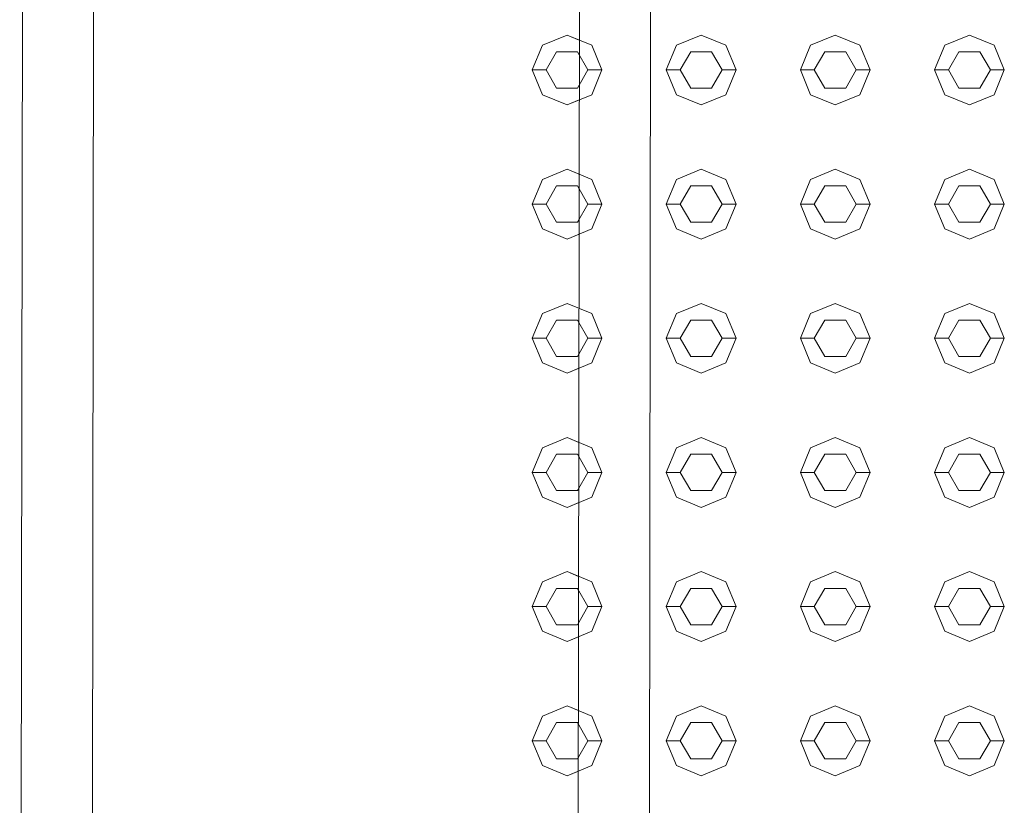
# Model space of a CAD drawing. Header units: millimetres. Extents: x 321 to 585, y -277 to 9.
# Tile 793 of 1056: x 344.006 to 344.711, y -17.799 to -17.237. Entities that reach past the tile are written whole.
import ezdxf

# ---------------------------------------------------------------- set-up
doc = ezdxf.new("R2010")
doc.units = ezdxf.units.MM
doc.header["$MEASUREMENT"] = 0
doc.layers.add('IFC-Elemento construtivo genérico-Contorno', color=253, linetype='Continuous', lineweight=5)
doc.layers.add('IFC-Porta-Contorno', color=142, linetype='Continuous', lineweight=5)

msp = doc.modelspace()

# ---------------------------------------------------------------- linework, layer by layer
at = {"layer": 'IFC-Elemento construtivo genérico-Contorno', "lineweight": 5}
for p, q in [((344.38007, -17.25509), (344.39775, -17.24777)), ((344.38007, -17.25509), (344.39775, -17.24777)), ((344.39775, -17.24777), (344.40652, -17.2514)), ((344.39775, -17.24777), (344.41543, -17.25509)), ((344.47607, -17.25509), (344.49375, -17.24777)), ((344.47607, -17.25509), (344.49375, -17.24777)), ((344.49375, -17.24777), (344.51143, -17.25509)), ((344.49375, -17.24777), (344.51143, -17.25509)), ((344.57207, -17.25509), (344.58975, -17.24777)), ((344.57207, -17.25509), (344.58975, -17.24777)), ((344.58975, -17.24777), (344.60743, -17.25509)), ((344.58975, -17.24777), (344.60743, -17.25509)), ((344.66807, -17.25509), (344.68575, -17.24777)), ((344.66807, -17.25509), (344.68575, -17.24777)), ((344.68575, -17.24777), (344.70343, -17.25509)), ((344.68575, -17.24777), (344.70343, -17.25509)), ((344.37275, -17.27277), (344.38007, -17.25509)), ((344.37275, -17.27277), (344.38007, -17.25509)), ((344.38275, -17.27277), (344.39025, -17.25978)), ((344.38275, -17.27277), (344.39025, -17.25978)), ((344.39025, -17.25978), (344.40525, -17.25978)), ((344.39025, -17.25978), (344.40525, -17.25978)), ((344.40525, -17.25978), (344.4065, -17.26195)), ((344.40525, -17.25978), (344.41275, -17.27277)), ((344.41543, -17.25509), (344.42275, -17.27277)), ((344.46875, -17.27277), (344.47607, -17.25509)), ((344.46875, -17.27277), (344.47607, -17.25509)), ((344.47875, -17.27277), (344.48625, -17.25978)), ((344.47875, -17.27277), (344.48625, -17.25978)), ((344.48625, -17.25978), (344.50125, -17.25978)), ((344.48625, -17.25978), (344.50125, -17.25978)), ((344.50125, -17.25978), (344.50875, -17.27277)), ((344.50125, -17.25978), (344.50875, -17.27277)), ((344.51143, -17.25509), (344.51875, -17.27277)), ((344.51143, -17.25509), (344.51875, -17.27277)), ((344.56475, -17.27277), (344.57207, -17.25509)), ((344.56475, -17.27277), (344.57207, -17.25509)), ((344.57475, -17.27277), (344.58225, -17.25978)), ((344.57475, -17.27277), (344.58225, -17.25978)), ((344.58225, -17.25978), (344.59725, -17.25978)), ((344.58225, -17.25978), (344.59725, -17.25978)), ((344.59725, -17.25978), (344.60475, -17.27277)), ((344.59725, -17.25978), (344.60475, -17.27277)), ((344.60743, -17.25509), (344.61475, -17.27277)), ((344.60743, -17.25509), (344.61475, -17.27277)), ((344.66075, -17.27277), (344.66807, -17.25509)), ((344.66075, -17.27277), (344.66807, -17.25509)), ((344.67075, -17.27277), (344.67825, -17.25978)), ((344.67075, -17.27277), (344.67825, -17.25978)), ((344.67825, -17.25978), (344.69325, -17.25978)), ((344.67825, -17.25978), (344.69325, -17.25978)), ((344.69325, -17.25978), (344.70075, -17.27277)), ((344.69325, -17.25978), (344.70075, -17.27277)), ((344.70343, -17.25509), (344.71075, -17.27277)), ((344.70343, -17.25509), (344.71075, -17.27277)), ((344.37275, -17.27277), (344.38275, -17.27277)), ((344.37275, -17.27277), (344.38007, -17.29044)), ((344.37275, -17.27277), (344.38275, -17.27277)), ((344.37275, -17.27277), (344.38007, -17.29044)), ((344.38275, -17.27277), (344.39025, -17.28575)), ((344.38275, -17.27277), (344.39025, -17.28575)), ((344.40525, -17.28575), (344.41275, -17.27277)), ((344.41275, -17.27277), (344.42275, -17.27277)), ((344.41543, -17.29044), (344.42275, -17.27277)), ((344.46875, -17.27277), (344.47875, -17.27277)), ((344.46875, -17.27277), (344.47607, -17.29044)), ((344.46875, -17.27277), (344.47875, -17.27277)), ((344.46875, -17.27277), (344.47607, -17.29044)), ((344.47875, -17.27277), (344.48625, -17.28575)), ((344.47875, -17.27277), (344.48625, -17.28575)), ((344.50125, -17.28575), (344.50875, -17.27277)), ((344.50125, -17.28575), (344.50875, -17.27277)), ((344.50875, -17.27277), (344.51875, -17.27277)), ((344.50875, -17.27277), (344.51875, -17.27277)), ((344.51143, -17.29044), (344.51875, -17.27277)), ((344.51143, -17.29044), (344.51875, -17.27277)), ((344.56475, -17.27277), (344.57475, -17.27277)), ((344.56475, -17.27277), (344.57207, -17.29044)), ((344.56475, -17.27277), (344.57475, -17.27277)), ((344.56475, -17.27277), (344.57207, -17.29044)), ((344.57475, -17.27277), (344.58225, -17.28575)), ((344.57475, -17.27277), (344.58225, -17.28575)), ((344.59725, -17.28575), (344.60475, -17.27277)), ((344.59725, -17.28575), (344.60475, -17.27277)), ((344.60475, -17.27277), (344.61475, -17.27277)), ((344.60475, -17.27277), (344.61475, -17.27277)), ((344.60743, -17.29044), (344.61475, -17.27277)), ((344.60743, -17.29044), (344.61475, -17.27277)), ((344.66075, -17.27277), (344.67075, -17.27277)), ((344.66075, -17.27277), (344.66807, -17.29044)), ((344.66075, -17.27277), (344.67075, -17.27277)), ((344.66075, -17.27277), (344.66807, -17.29044)), ((344.67075, -17.27277), (344.67825, -17.28575)), ((344.67075, -17.27277), (344.67825, -17.28575)), ((344.69325, -17.28575), (344.70075, -17.27277)), ((344.69325, -17.28575), (344.70075, -17.27277)), ((344.70075, -17.27277), (344.71075, -17.27277)), ((344.70075, -17.27277), (344.71075, -17.27277)), ((344.70343, -17.29044), (344.71075, -17.27277)), ((344.70343, -17.29044), (344.71075, -17.27277)), ((344.39025, -17.28575), (344.40525, -17.28575)), ((344.39025, -17.28575), (344.40525, -17.28575)), ((344.40525, -17.28575), (344.40647, -17.28364)), ((344.48625, -17.28575), (344.50125, -17.28575)), ((344.48625, -17.28575), (344.50125, -17.28575)), ((344.58225, -17.28575), (344.59725, -17.28575)), ((344.58225, -17.28575), (344.59725, -17.28575)), ((344.67825, -17.28575), (344.69325, -17.28575)), ((344.67825, -17.28575), (344.69325, -17.28575)), ((344.38007, -17.29044), (344.39775, -17.29777)), ((344.38007, -17.29044), (344.39775, -17.29777)), ((344.39775, -17.29777), (344.41543, -17.29044)), ((344.39775, -17.29777), (344.40646, -17.29415)), ((344.47607, -17.29044), (344.49375, -17.29777)), ((344.47607, -17.29044), (344.49375, -17.29777)), ((344.49375, -17.29777), (344.51143, -17.29044)), ((344.49375, -17.29777), (344.51143, -17.29044)), ((344.57207, -17.29044), (344.58975, -17.29777)), ((344.57207, -17.29044), (344.58975, -17.29777)), ((344.58975, -17.29777), (344.60743, -17.29044)), ((344.58975, -17.29777), (344.60743, -17.29044)), ((344.66807, -17.29044), (344.68575, -17.29777)), ((344.66807, -17.29044), (344.68575, -17.29777)), ((344.68575, -17.29777), (344.70343, -17.29044)), ((344.68575, -17.29777), (344.70343, -17.29044)), ((344.38007, -17.35109), (344.39775, -17.34377)), ((344.38007, -17.35109), (344.39775, -17.34377)), ((344.39775, -17.34377), (344.40639, -17.34735)), ((344.39775, -17.34377), (344.41543, -17.35109)), ((344.47607, -17.35109), (344.49375, -17.34377)), ((344.47607, -17.35109), (344.49375, -17.34377)), ((344.49375, -17.34377), (344.51143, -17.35109)), ((344.49375, -17.34377), (344.51143, -17.35109)), ((344.57207, -17.35109), (344.58975, -17.34377)), ((344.57207, -17.35109), (344.58975, -17.34377)), ((344.58975, -17.34377), (344.60743, -17.35109)), ((344.58975, -17.34377), (344.60743, -17.35109)), ((344.66807, -17.35109), (344.68575, -17.34377)), ((344.66807, -17.35109), (344.68575, -17.34377)), ((344.68575, -17.34377), (344.70343, -17.35109)), ((344.68575, -17.34377), (344.70343, -17.35109)), ((344.37275, -17.36877), (344.38007, -17.35109)), ((344.37275, -17.36877), (344.38007, -17.35109)), ((344.41543, -17.35109), (344.42275, -17.36877)), ((344.46875, -17.36877), (344.47607, -17.35109)), ((344.46875, -17.36877), (344.47607, -17.35109)), ((344.51143, -17.35109), (344.51875, -17.36877)), ((344.51143, -17.35109), (344.51875, -17.36877)), ((344.56475, -17.36877), (344.57207, -17.35109)), ((344.56475, -17.36877), (344.57207, -17.35109)), ((344.60743, -17.35109), (344.61475, -17.36877)), ((344.60743, -17.35109), (344.61475, -17.36877)), ((344.66075, -17.36877), (344.66807, -17.35109)), ((344.66075, -17.36877), (344.66807, -17.35109)), ((344.70343, -17.35109), (344.71075, -17.36877)), ((344.70343, -17.35109), (344.71075, -17.36877)), ((344.38275, -17.36877), (344.39025, -17.35577)), ((344.38275, -17.36877), (344.39025, -17.35577)), ((344.39025, -17.35577), (344.40525, -17.35577)), ((344.39025, -17.35577), (344.40525, -17.35577)), ((344.40525, -17.35577), (344.40638, -17.35773)), ((344.40525, -17.35577), (344.41275, -17.36877)), ((344.47875, -17.36877), (344.48625, -17.35577)), ((344.47875, -17.36877), (344.48625, -17.35577)), ((344.48625, -17.35577), (344.50125, -17.35577)), ((344.48625, -17.35577), (344.50125, -17.35577)), ((344.50125, -17.35577), (344.50875, -17.36877)), ((344.50125, -17.35577), (344.50875, -17.36877)), ((344.57475, -17.36877), (344.58225, -17.35577)), ((344.57475, -17.36877), (344.58225, -17.35577)), ((344.58225, -17.35577), (344.59725, -17.35577)), ((344.58225, -17.35577), (344.59725, -17.35577)), ((344.59725, -17.35577), (344.60475, -17.36877)), ((344.59725, -17.35577), (344.60475, -17.36877)), ((344.67075, -17.36877), (344.67825, -17.35577)), ((344.67075, -17.36877), (344.67825, -17.35577)), ((344.67825, -17.35577), (344.69325, -17.35577)), ((344.67825, -17.35577), (344.69325, -17.35577)), ((344.69325, -17.35577), (344.70075, -17.36877)), ((344.69325, -17.35577), (344.70075, -17.36877)), ((344.37275, -17.36877), (344.38275, -17.36877)), ((344.37275, -17.36877), (344.38007, -17.38645)), ((344.37275, -17.36877), (344.38275, -17.36877)), ((344.37275, -17.36877), (344.38007, -17.38645)), ((344.38275, -17.36877), (344.39025, -17.38176)), ((344.38275, -17.36877), (344.39025, -17.38176)), ((344.40525, -17.38176), (344.41275, -17.36877)), ((344.41275, -17.36877), (344.42275, -17.36877)), ((344.41543, -17.38645), (344.42275, -17.36877)), ((344.46875, -17.36877), (344.47875, -17.36877)), ((344.46875, -17.36877), (344.47607, -17.38645)), ((344.46875, -17.36877), (344.47875, -17.36877)), ((344.46875, -17.36877), (344.47607, -17.38645)), ((344.47875, -17.36877), (344.48625, -17.38176)), ((344.47875, -17.36877), (344.48625, -17.38176)), ((344.50125, -17.38176), (344.50875, -17.36877)), ((344.50125, -17.38176), (344.50875, -17.36877)), ((344.50875, -17.36877), (344.51875, -17.36877)), ((344.50875, -17.36877), (344.51875, -17.36877)), ((344.51143, -17.38645), (344.51875, -17.36877)), ((344.51143, -17.38645), (344.51875, -17.36877)), ((344.56475, -17.36877), (344.57475, -17.36877)), ((344.56475, -17.36877), (344.57207, -17.38645)), ((344.56475, -17.36877), (344.57475, -17.36877)), ((344.56475, -17.36877), (344.57207, -17.38645)), ((344.57475, -17.36877), (344.58225, -17.38176)), ((344.57475, -17.36877), (344.58225, -17.38176)), ((344.59725, -17.38176), (344.60475, -17.36877)), ((344.59725, -17.38176), (344.60475, -17.36877)), ((344.60475, -17.36877), (344.61475, -17.36877)), ((344.60475, -17.36877), (344.61475, -17.36877)), ((344.60743, -17.38645), (344.61475, -17.36877)), ((344.60743, -17.38645), (344.61475, -17.36877)), ((344.66075, -17.36877), (344.67075, -17.36877)), ((344.66075, -17.36877), (344.66807, -17.38645)), ((344.66075, -17.36877), (344.67075, -17.36877)), ((344.66075, -17.36877), (344.66807, -17.38645)), ((344.67075, -17.36877), (344.67825, -17.38176)), ((344.67075, -17.36877), (344.67825, -17.38176)), ((344.69325, -17.38176), (344.70075, -17.36877)), ((344.69325, -17.38176), (344.70075, -17.36877)), ((344.70075, -17.36877), (344.71075, -17.36877)), ((344.70075, -17.36877), (344.71075, -17.36877)), ((344.70343, -17.38645), (344.71075, -17.36877)), ((344.70343, -17.38645), (344.71075, -17.36877)), ((344.40525, -17.38176), (344.40635, -17.37986)), ((344.38007, -17.38645), (344.39775, -17.39377)), ((344.38007, -17.38645), (344.39775, -17.39377)), ((344.39025, -17.38176), (344.40525, -17.38176)), ((344.39025, -17.38176), (344.40525, -17.38176)), ((344.39775, -17.39377), (344.41543, -17.38645)), ((344.47607, -17.38645), (344.49375, -17.39377)), ((344.47607, -17.38645), (344.49375, -17.39377)), ((344.48625, -17.38176), (344.50125, -17.38176)), ((344.48625, -17.38176), (344.50125, -17.38176)), ((344.49375, -17.39377), (344.51143, -17.38645)), ((344.49375, -17.39377), (344.51143, -17.38645)), ((344.57207, -17.38645), (344.58975, -17.39377)), ((344.57207, -17.38645), (344.58975, -17.39377)), ((344.58225, -17.38176), (344.59725, -17.38176)), ((344.58225, -17.38176), (344.59725, -17.38176)), ((344.58975, -17.39377), (344.60743, -17.38645)), ((344.58975, -17.39377), (344.60743, -17.38645)), ((344.66807, -17.38645), (344.68575, -17.39377)), ((344.66807, -17.38645), (344.68575, -17.39377)), ((344.67825, -17.38176), (344.69325, -17.38176)), ((344.67825, -17.38176), (344.69325, -17.38176)), ((344.68575, -17.39377), (344.70343, -17.38645)), ((344.68575, -17.39377), (344.70343, -17.38645)), ((344.39775, -17.39377), (344.40634, -17.39022)), ((344.38007, -17.44709), (344.39775, -17.43977)), ((344.38007, -17.44709), (344.39775, -17.43977)), ((344.39775, -17.43977), (344.40627, -17.44329)), ((344.39775, -17.43977), (344.41543, -17.44709)), ((344.47607, -17.44709), (344.49375, -17.43977)), ((344.47607, -17.44709), (344.49375, -17.43977)), ((344.49375, -17.43977), (344.51143, -17.44709)), ((344.49375, -17.43977), (344.51143, -17.44709)), ((344.57207, -17.44709), (344.58975, -17.43977)), ((344.57207, -17.44709), (344.58975, -17.43977)), ((344.58975, -17.43977), (344.60743, -17.44709)), ((344.58975, -17.43977), (344.60743, -17.44709)), ((344.66807, -17.44709), (344.68575, -17.43977)), ((344.66807, -17.44709), (344.68575, -17.43977)), ((344.68575, -17.43977), (344.70343, -17.44709)), ((344.68575, -17.43977), (344.70343, -17.44709)), ((344.37275, -17.46477), (344.38007, -17.44709)), ((344.37275, -17.46477), (344.38007, -17.44709)), ((344.41543, -17.44709), (344.42275, -17.46477)), ((344.46875, -17.46477), (344.47607, -17.44709)), ((344.46875, -17.46477), (344.47607, -17.44709)), ((344.51143, -17.44709), (344.51875, -17.46477)), ((344.51143, -17.44709), (344.51875, -17.46477)), ((344.56475, -17.46477), (344.57207, -17.44709)), ((344.56475, -17.46477), (344.57207, -17.44709)), ((344.60743, -17.44709), (344.61475, -17.46477)), ((344.60743, -17.44709), (344.61475, -17.46477)), ((344.66075, -17.46477), (344.66807, -17.44709)), ((344.66075, -17.46477), (344.66807, -17.44709)), ((344.70343, -17.44709), (344.71075, -17.46477)), ((344.70343, -17.44709), (344.71075, -17.46477)), ((344.38275, -17.46477), (344.39025, -17.45178)), ((344.38275, -17.46477), (344.39025, -17.45178)), ((344.39025, -17.45178), (344.40525, -17.45178)), ((344.39025, -17.45178), (344.40525, -17.45178)), ((344.40525, -17.45178), (344.40625, -17.45352)), ((344.40525, -17.45178), (344.41275, -17.46477)), ((344.47875, -17.46477), (344.48625, -17.45178)), ((344.47875, -17.46477), (344.48625, -17.45178)), ((344.48625, -17.45178), (344.50125, -17.45178)), ((344.48625, -17.45178), (344.50125, -17.45178)), ((344.50125, -17.45178), (344.50875, -17.46477)), ((344.50125, -17.45178), (344.50875, -17.46477)), ((344.57475, -17.46477), (344.58225, -17.45178)), ((344.57475, -17.46477), (344.58225, -17.45178)), ((344.58225, -17.45178), (344.59725, -17.45178)), ((344.58225, -17.45178), (344.59725, -17.45178)), ((344.59725, -17.45178), (344.60475, -17.46477)), ((344.59725, -17.45178), (344.60475, -17.46477)), ((344.67075, -17.46477), (344.67825, -17.45178)), ((344.67075, -17.46477), (344.67825, -17.45178)), ((344.67825, -17.45178), (344.69325, -17.45178)), ((344.67825, -17.45178), (344.69325, -17.45178)), ((344.69325, -17.45178), (344.70075, -17.46477)), ((344.69325, -17.45178), (344.70075, -17.46477)), ((344.37275, -17.46477), (344.38275, -17.46477)), ((344.37275, -17.46477), (344.38007, -17.48244)), ((344.37275, -17.46477), (344.38275, -17.46477)), ((344.37275, -17.46477), (344.38007, -17.48244)), ((344.38275, -17.46477), (344.39025, -17.47776)), ((344.38275, -17.46477), (344.39025, -17.47776)), ((344.40525, -17.47776), (344.41275, -17.46477)), ((344.41275, -17.46477), (344.42275, -17.46477)), ((344.41543, -17.48244), (344.42275, -17.46477)), ((344.46875, -17.46477), (344.47875, -17.46477)), ((344.46875, -17.46477), (344.47607, -17.48244)), ((344.46875, -17.46477), (344.47875, -17.46477)), ((344.46875, -17.46477), (344.47607, -17.48244)), ((344.47875, -17.46477), (344.48625, -17.47776)), ((344.47875, -17.46477), (344.48625, -17.47776)), ((344.50125, -17.47776), (344.50875, -17.46477)), ((344.50125, -17.47776), (344.50875, -17.46477)), ((344.50875, -17.46477), (344.51875, -17.46477)), ((344.50875, -17.46477), (344.51875, -17.46477)), ((344.51143, -17.48244), (344.51875, -17.46477)), ((344.51143, -17.48244), (344.51875, -17.46477)), ((344.56475, -17.46477), (344.57475, -17.46477)), ((344.56475, -17.46477), (344.57207, -17.48244)), ((344.56475, -17.46477), (344.57475, -17.46477)), ((344.56475, -17.46477), (344.57207, -17.48244)), ((344.57475, -17.46477), (344.58225, -17.47776)), ((344.57475, -17.46477), (344.58225, -17.47776)), ((344.59725, -17.47776), (344.60475, -17.46477)), ((344.59725, -17.47776), (344.60475, -17.46477)), ((344.60475, -17.46477), (344.61475, -17.46477)), ((344.60475, -17.46477), (344.61475, -17.46477)), ((344.60743, -17.48244), (344.61475, -17.46477)), ((344.60743, -17.48244), (344.61475, -17.46477)), ((344.66075, -17.46477), (344.67075, -17.46477)), ((344.66075, -17.46477), (344.66807, -17.48244)), ((344.66075, -17.46477), (344.67075, -17.46477)), ((344.66075, -17.46477), (344.66807, -17.48244)), ((344.67075, -17.46477), (344.67825, -17.47776)), ((344.67075, -17.46477), (344.67825, -17.47776)), ((344.69325, -17.47776), (344.70075, -17.46477)), ((344.69325, -17.47776), (344.70075, -17.46477)), ((344.70075, -17.46477), (344.71075, -17.46477)), ((344.70075, -17.46477), (344.71075, -17.46477)), ((344.70343, -17.48244), (344.71075, -17.46477)), ((344.70343, -17.48244), (344.71075, -17.46477)), ((344.39025, -17.47776), (344.40525, -17.47776)), ((344.39025, -17.47776), (344.40525, -17.47776)), ((344.40525, -17.47776), (344.40622, -17.47607)), ((344.48625, -17.47776), (344.50125, -17.47776)), ((344.48625, -17.47776), (344.50125, -17.47776)), ((344.58225, -17.47776), (344.59725, -17.47776)), ((344.58225, -17.47776), (344.59725, -17.47776)), ((344.67825, -17.47776), (344.69325, -17.47776)), ((344.67825, -17.47776), (344.69325, -17.47776)), ((344.38007, -17.48244), (344.39775, -17.48977)), ((344.38007, -17.48244), (344.39775, -17.48977)), ((344.39775, -17.48977), (344.41543, -17.48244)), ((344.47607, -17.48244), (344.49375, -17.48977)), ((344.47607, -17.48244), (344.49375, -17.48977)), ((344.49375, -17.48977), (344.51143, -17.48244)), ((344.49375, -17.48977), (344.51143, -17.48244)), ((344.57207, -17.48244), (344.58975, -17.48977)), ((344.57207, -17.48244), (344.58975, -17.48977)), ((344.58975, -17.48977), (344.60743, -17.48244)), ((344.58975, -17.48977), (344.60743, -17.48244)), ((344.66807, -17.48244), (344.68575, -17.48977)), ((344.66807, -17.48244), (344.68575, -17.48977)), ((344.68575, -17.48977), (344.70343, -17.48244)), ((344.68575, -17.48977), (344.70343, -17.48244)), ((344.39775, -17.48977), (344.40621, -17.48626)), ((344.38007, -17.54309), (344.39775, -17.53576)), ((344.38007, -17.54309), (344.39775, -17.53576)), ((344.39775, -17.53576), (344.40614, -17.53924)), ((344.39775, -17.53576), (344.41543, -17.54309)), ((344.47607, -17.54309), (344.49375, -17.53576)), ((344.47607, -17.54309), (344.49375, -17.53576)), ((344.49375, -17.53576), (344.51143, -17.54309)), ((344.49375, -17.53576), (344.51143, -17.54309)), ((344.57207, -17.54309), (344.58975, -17.53576)), ((344.57207, -17.54309), (344.58975, -17.53576)), ((344.58975, -17.53576), (344.60743, -17.54309)), ((344.58975, -17.53576), (344.60743, -17.54309)), ((344.66807, -17.54309), (344.68575, -17.53576)), ((344.66807, -17.54309), (344.68575, -17.53576)), ((344.68575, -17.53576), (344.70343, -17.54309)), ((344.68575, -17.53576), (344.70343, -17.54309)), ((344.37275, -17.56076), (344.38007, -17.54309)), ((344.37275, -17.56076), (344.38007, -17.54309)), ((344.38275, -17.56076), (344.39025, -17.54778)), ((344.38275, -17.56076), (344.39025, -17.54778)), ((344.39025, -17.54778), (344.40525, -17.54778)), ((344.39025, -17.54778), (344.40525, -17.54778)), ((344.40525, -17.54778), (344.40613, -17.5493)), ((344.40525, -17.54778), (344.41275, -17.56076)), ((344.41543, -17.54309), (344.42275, -17.56076)), ((344.46875, -17.56076), (344.47607, -17.54309)), ((344.46875, -17.56076), (344.47607, -17.54309)), ((344.47875, -17.56076), (344.48625, -17.54778)), ((344.47875, -17.56076), (344.48625, -17.54778)), ((344.48625, -17.54778), (344.50125, -17.54778)), ((344.48625, -17.54778), (344.50125, -17.54778)), ((344.50125, -17.54778), (344.50875, -17.56076)), ((344.50125, -17.54778), (344.50875, -17.56076)), ((344.51143, -17.54309), (344.51875, -17.56076)), ((344.51143, -17.54309), (344.51875, -17.56076)), ((344.56475, -17.56076), (344.57207, -17.54309)), ((344.56475, -17.56076), (344.57207, -17.54309)), ((344.57475, -17.56076), (344.58225, -17.54778)), ((344.57475, -17.56076), (344.58225, -17.54778)), ((344.58225, -17.54778), (344.59725, -17.54778)), ((344.58225, -17.54778), (344.59725, -17.54778)), ((344.59725, -17.54778), (344.60475, -17.56076)), ((344.59725, -17.54778), (344.60475, -17.56076)), ((344.60743, -17.54309), (344.61475, -17.56076)), ((344.60743, -17.54309), (344.61475, -17.56076)), ((344.66075, -17.56076), (344.66807, -17.54309)), ((344.66075, -17.56076), (344.66807, -17.54309)), ((344.67075, -17.56076), (344.67825, -17.54778)), ((344.67075, -17.56076), (344.67825, -17.54778)), ((344.67825, -17.54778), (344.69325, -17.54778)), ((344.67825, -17.54778), (344.69325, -17.54778)), ((344.69325, -17.54778), (344.70075, -17.56076)), ((344.69325, -17.54778), (344.70075, -17.56076)), ((344.70343, -17.54309), (344.71075, -17.56076)), ((344.70343, -17.54309), (344.71075, -17.56076)), ((344.37275, -17.56076), (344.38275, -17.56076)), ((344.37275, -17.56076), (344.38007, -17.57845)), ((344.37275, -17.56076), (344.38275, -17.56076)), ((344.37275, -17.56076), (344.38007, -17.57845)), ((344.38275, -17.56076), (344.39025, -17.57376)), ((344.38275, -17.56076), (344.39025, -17.57376)), ((344.40525, -17.57376), (344.41275, -17.56076)), ((344.41275, -17.56076), (344.42275, -17.56076)), ((344.41543, -17.57845), (344.42275, -17.56076)), ((344.46875, -17.56076), (344.47875, -17.56076)), ((344.46875, -17.56076), (344.47607, -17.57845)), ((344.46875, -17.56076), (344.47875, -17.56076)), ((344.46875, -17.56076), (344.47607, -17.57845)), ((344.47875, -17.56076), (344.48625, -17.57376)), ((344.47875, -17.56076), (344.48625, -17.57376)), ((344.50125, -17.57376), (344.50875, -17.56076)), ((344.50125, -17.57376), (344.50875, -17.56076)), ((344.50875, -17.56076), (344.51875, -17.56076)), ((344.50875, -17.56076), (344.51875, -17.56076)), ((344.51143, -17.57845), (344.51875, -17.56076)), ((344.51143, -17.57845), (344.51875, -17.56076)), ((344.56475, -17.56076), (344.57475, -17.56076)), ((344.56475, -17.56076), (344.57207, -17.57845)), ((344.56475, -17.56076), (344.57475, -17.56076)), ((344.56475, -17.56076), (344.57207, -17.57845)), ((344.57475, -17.56076), (344.58225, -17.57376)), ((344.57475, -17.56076), (344.58225, -17.57376)), ((344.59725, -17.57376), (344.60475, -17.56076)), ((344.59725, -17.57376), (344.60475, -17.56076)), ((344.60475, -17.56076), (344.61475, -17.56076)), ((344.60475, -17.56076), (344.61475, -17.56076)), ((344.60743, -17.57845), (344.61475, -17.56076)), ((344.60743, -17.57845), (344.61475, -17.56076)), ((344.66075, -17.56076), (344.67075, -17.56076)), ((344.66075, -17.56076), (344.66807, -17.57845)), ((344.66075, -17.56076), (344.67075, -17.56076)), ((344.66075, -17.56076), (344.66807, -17.57845)), ((344.67075, -17.56076), (344.67825, -17.57376)), ((344.67075, -17.56076), (344.67825, -17.57376)), ((344.69325, -17.57376), (344.70075, -17.56076)), ((344.69325, -17.57376), (344.70075, -17.56076)), ((344.70075, -17.56076), (344.71075, -17.56076)), ((344.70075, -17.56076), (344.71075, -17.56076)), ((344.70343, -17.57845), (344.71075, -17.56076)), ((344.70343, -17.57845), (344.71075, -17.56076)), ((344.39025, -17.57376), (344.40525, -17.57376)), ((344.39025, -17.57376), (344.40525, -17.57376)), ((344.40525, -17.57376), (344.4061, -17.57229)), ((344.48625, -17.57376), (344.50125, -17.57376)), ((344.48625, -17.57376), (344.50125, -17.57376)), ((344.58225, -17.57376), (344.59725, -17.57376)), ((344.58225, -17.57376), (344.59725, -17.57376)), ((344.67825, -17.57376), (344.69325, -17.57376)), ((344.67825, -17.57376), (344.69325, -17.57376)), ((344.38007, -17.57845), (344.39775, -17.58576)), ((344.38007, -17.57845), (344.39775, -17.58576)), ((344.39775, -17.58576), (344.41543, -17.57845)), ((344.39775, -17.58576), (344.40609, -17.58232)), ((344.47607, -17.57845), (344.49375, -17.58576)), ((344.47607, -17.57845), (344.49375, -17.58576)), ((344.49375, -17.58576), (344.51143, -17.57845)), ((344.49375, -17.58576), (344.51143, -17.57845)), ((344.57207, -17.57845), (344.58975, -17.58576)), ((344.57207, -17.57845), (344.58975, -17.58576)), ((344.58975, -17.58576), (344.60743, -17.57845)), ((344.58975, -17.58576), (344.60743, -17.57845)), ((344.66807, -17.57845), (344.68575, -17.58576)), ((344.66807, -17.57845), (344.68575, -17.58576)), ((344.68575, -17.58576), (344.70343, -17.57845)), ((344.68575, -17.58576), (344.70343, -17.57845)), ((344.38007, -17.63909), (344.39775, -17.63177)), ((344.38007, -17.63909), (344.39775, -17.63177)), ((344.39775, -17.63177), (344.40602, -17.6352)), ((344.39775, -17.63177), (344.41543, -17.63909)), ((344.47607, -17.63909), (344.49375, -17.63177)), ((344.47607, -17.63909), (344.49375, -17.63177)), ((344.49375, -17.63177), (344.51143, -17.63909)), ((344.49375, -17.63177), (344.51143, -17.63909)), ((344.57207, -17.63909), (344.58975, -17.63177)), ((344.57207, -17.63909), (344.58975, -17.63177)), ((344.58975, -17.63177), (344.60743, -17.63909)), ((344.58975, -17.63177), (344.60743, -17.63909)), ((344.66807, -17.63909), (344.68575, -17.63177)), ((344.66807, -17.63909), (344.68575, -17.63177)), ((344.68575, -17.63177), (344.70343, -17.63909)), ((344.68575, -17.63177), (344.70343, -17.63909)), ((344.37275, -17.65677), (344.38007, -17.63909)), ((344.37275, -17.65677), (344.38007, -17.63909)), ((344.41543, -17.63909), (344.42275, -17.65677)), ((344.46875, -17.65677), (344.47607, -17.63909)), ((344.46875, -17.65677), (344.47607, -17.63909)), ((344.51143, -17.63909), (344.51875, -17.65677)), ((344.51143, -17.63909), (344.51875, -17.65677)), ((344.56475, -17.65677), (344.57207, -17.63909)), ((344.56475, -17.65677), (344.57207, -17.63909)), ((344.60743, -17.63909), (344.61475, -17.65677)), ((344.60743, -17.63909), (344.61475, -17.65677)), ((344.66075, -17.65677), (344.66807, -17.63909)), ((344.66075, -17.65677), (344.66807, -17.63909)), ((344.70343, -17.63909), (344.71075, -17.65677)), ((344.70343, -17.63909), (344.71075, -17.65677)), ((344.38275, -17.65677), (344.39025, -17.64378)), ((344.38275, -17.65677), (344.39025, -17.64378)), ((344.39025, -17.64378), (344.40525, -17.64378)), ((344.39025, -17.64378), (344.40525, -17.64378)), ((344.40525, -17.64378), (344.406, -17.64509)), ((344.40525, -17.64378), (344.41275, -17.65677)), ((344.47875, -17.65677), (344.48625, -17.64378)), ((344.47875, -17.65677), (344.48625, -17.64378)), ((344.48625, -17.64378), (344.50125, -17.64378)), ((344.48625, -17.64378), (344.50125, -17.64378)), ((344.50125, -17.64378), (344.50875, -17.65677)), ((344.50125, -17.64378), (344.50875, -17.65677)), ((344.57475, -17.65677), (344.58225, -17.64378)), ((344.57475, -17.65677), (344.58225, -17.64378)), ((344.58225, -17.64378), (344.59725, -17.64378)), ((344.58225, -17.64378), (344.59725, -17.64378)), ((344.59725, -17.64378), (344.60475, -17.65677)), ((344.59725, -17.64378), (344.60475, -17.65677)), ((344.67075, -17.65677), (344.67825, -17.64378)), ((344.67075, -17.65677), (344.67825, -17.64378)), ((344.67825, -17.64378), (344.69325, -17.64378)), ((344.67825, -17.64378), (344.69325, -17.64378)), ((344.69325, -17.64378), (344.70075, -17.65677)), ((344.69325, -17.64378), (344.70075, -17.65677)), ((344.37275, -17.65677), (344.38275, -17.65677)), ((344.37275, -17.65677), (344.38007, -17.67445)), ((344.37275, -17.65677), (344.38275, -17.65677)), ((344.37275, -17.65677), (344.38007, -17.67445)), ((344.38275, -17.65677), (344.39025, -17.66976)), ((344.38275, -17.65677), (344.39025, -17.66976)), ((344.40525, -17.66976), (344.41275, -17.65677)), ((344.41275, -17.65677), (344.42275, -17.65677)), ((344.41543, -17.67445), (344.42275, -17.65677)), ((344.46875, -17.65677), (344.47875, -17.65677)), ((344.46875, -17.65677), (344.47607, -17.67445)), ((344.46875, -17.65677), (344.47875, -17.65677)), ((344.46875, -17.65677), (344.47607, -17.67445)), ((344.47875, -17.65677), (344.48625, -17.66976)), ((344.47875, -17.65677), (344.48625, -17.66976)), ((344.50125, -17.66976), (344.50875, -17.65677)), ((344.50125, -17.66976), (344.50875, -17.65677)), ((344.50875, -17.65677), (344.51875, -17.65677)), ((344.50875, -17.65677), (344.51875, -17.65677)), ((344.51143, -17.67445), (344.51875, -17.65677)), ((344.51143, -17.67445), (344.51875, -17.65677)), ((344.56475, -17.65677), (344.57475, -17.65677)), ((344.56475, -17.65677), (344.57207, -17.67445)), ((344.56475, -17.65677), (344.57475, -17.65677)), ((344.56475, -17.65677), (344.57207, -17.67445)), ((344.57475, -17.65677), (344.58225, -17.66976)), ((344.57475, -17.65677), (344.58225, -17.66976)), ((344.59725, -17.66976), (344.60475, -17.65677)), ((344.59725, -17.66976), (344.60475, -17.65677)), ((344.60475, -17.65677), (344.61475, -17.65677)), ((344.60475, -17.65677), (344.61475, -17.65677)), ((344.60743, -17.67445), (344.61475, -17.65677)), ((344.60743, -17.67445), (344.61475, -17.65677)), ((344.66075, -17.65677), (344.67075, -17.65677)), ((344.66075, -17.65677), (344.66807, -17.67445)), ((344.66075, -17.65677), (344.67075, -17.65677)), ((344.66075, -17.65677), (344.66807, -17.67445)), ((344.67075, -17.65677), (344.67825, -17.66976)), ((344.67075, -17.65677), (344.67825, -17.66976)), ((344.69325, -17.66976), (344.70075, -17.65677)), ((344.69325, -17.66976), (344.70075, -17.65677)), ((344.70075, -17.65677), (344.71075, -17.65677)), ((344.70075, -17.65677), (344.71075, -17.65677)), ((344.70343, -17.67445), (344.71075, -17.65677)), ((344.70343, -17.67445), (344.71075, -17.65677)), ((344.40525, -17.66976), (344.40597, -17.6685)), ((344.38007, -17.67445), (344.39775, -17.68177)), ((344.38007, -17.67445), (344.39775, -17.68177)), ((344.39025, -17.66976), (344.40525, -17.66976)), ((344.39025, -17.66976), (344.40525, -17.66976)), ((344.39775, -17.68177), (344.41543, -17.67445)), ((344.47607, -17.67445), (344.49375, -17.68177)), ((344.47607, -17.67445), (344.49375, -17.68177)), ((344.48625, -17.66976), (344.50125, -17.66976)), ((344.48625, -17.66976), (344.50125, -17.66976)), ((344.49375, -17.68177), (344.51143, -17.67445)), ((344.49375, -17.68177), (344.51143, -17.67445)), ((344.57207, -17.67445), (344.58975, -17.68177)), ((344.57207, -17.67445), (344.58975, -17.68177)), ((344.58225, -17.66976), (344.59725, -17.66976)), ((344.58225, -17.66976), (344.59725, -17.66976)), ((344.58975, -17.68177), (344.60743, -17.67445)), ((344.58975, -17.68177), (344.60743, -17.67445)), ((344.66807, -17.67445), (344.68575, -17.68177)), ((344.66807, -17.67445), (344.68575, -17.68177)), ((344.67825, -17.66976), (344.69325, -17.66976)), ((344.67825, -17.66976), (344.69325, -17.66976)), ((344.68575, -17.68177), (344.70343, -17.67445)), ((344.68575, -17.68177), (344.70343, -17.67445)), ((344.39775, -17.68177), (344.40596, -17.67837)), ((344.38007, -17.73509), (344.39775, -17.72777)), ((344.38007, -17.73509), (344.39775, -17.72777)), ((344.39775, -17.72777), (344.40589, -17.73114)), ((344.39775, -17.72777), (344.41543, -17.73509)), ((344.47607, -17.73509), (344.49375, -17.72777)), ((344.47607, -17.73509), (344.49375, -17.72777)), ((344.49375, -17.72777), (344.51143, -17.73509)), ((344.49375, -17.72777), (344.51143, -17.73509)), ((344.57207, -17.73509), (344.58975, -17.72777)), ((344.57207, -17.73509), (344.58975, -17.72777)), ((344.58975, -17.72777), (344.60743, -17.73509)), ((344.58975, -17.72777), (344.60743, -17.73509)), ((344.66807, -17.73509), (344.68575, -17.72777)), ((344.66807, -17.73509), (344.68575, -17.72777)), ((344.68575, -17.72777), (344.70343, -17.73509)), ((344.68575, -17.72777), (344.70343, -17.73509)), ((344.37275, -17.75277), (344.38007, -17.73509)), ((344.37275, -17.75277), (344.38007, -17.73509)), ((344.38275, -17.75277), (344.39025, -17.73978)), ((344.38275, -17.75277), (344.39025, -17.73978)), ((344.39025, -17.73978), (344.40525, -17.73978)), ((344.39025, -17.73978), (344.40525, -17.73978)), ((344.40525, -17.73978), (344.40588, -17.74087)), ((344.40525, -17.73978), (344.41275, -17.75277)), ((344.41543, -17.73509), (344.42275, -17.75277)), ((344.46875, -17.75277), (344.47607, -17.73509)), ((344.46875, -17.75277), (344.47607, -17.73509)), ((344.47875, -17.75277), (344.48625, -17.73978)), ((344.47875, -17.75277), (344.48625, -17.73978)), ((344.48625, -17.73978), (344.50125, -17.73978)), ((344.48625, -17.73978), (344.50125, -17.73978)), ((344.50125, -17.73978), (344.50875, -17.75277)), ((344.50125, -17.73978), (344.50875, -17.75277)), ((344.51143, -17.73509), (344.51875, -17.75277)), ((344.51143, -17.73509), (344.51875, -17.75277)), ((344.56475, -17.75277), (344.57207, -17.73509)), ((344.56475, -17.75277), (344.57207, -17.73509)), ((344.57475, -17.75277), (344.58225, -17.73978)), ((344.57475, -17.75277), (344.58225, -17.73978)), ((344.58225, -17.73978), (344.59725, -17.73978)), ((344.58225, -17.73978), (344.59725, -17.73978)), ((344.59725, -17.73978), (344.60475, -17.75277)), ((344.59725, -17.73978), (344.60475, -17.75277)), ((344.60743, -17.73509), (344.61475, -17.75277)), ((344.60743, -17.73509), (344.61475, -17.75277)), ((344.66075, -17.75277), (344.66807, -17.73509)), ((344.66075, -17.75277), (344.66807, -17.73509)), ((344.67075, -17.75277), (344.67825, -17.73978)), ((344.67075, -17.75277), (344.67825, -17.73978)), ((344.67825, -17.73978), (344.69325, -17.73978)), ((344.67825, -17.73978), (344.69325, -17.73978)), ((344.69325, -17.73978), (344.70075, -17.75277)), ((344.69325, -17.73978), (344.70075, -17.75277)), ((344.70343, -17.73509), (344.71075, -17.75277)), ((344.70343, -17.73509), (344.71075, -17.75277)), ((344.37275, -17.75277), (344.38275, -17.75277)), ((344.37275, -17.75277), (344.38007, -17.77044)), ((344.37275, -17.75277), (344.38275, -17.75277)), ((344.37275, -17.75277), (344.38007, -17.77044)), ((344.38275, -17.75277), (344.39025, -17.76575)), ((344.38275, -17.75277), (344.39025, -17.76575)), ((344.40525, -17.76575), (344.41275, -17.75277)), ((344.41275, -17.75277), (344.42275, -17.75277)), ((344.41543, -17.77044), (344.42275, -17.75277)), ((344.46875, -17.75277), (344.47875, -17.75277)), ((344.46875, -17.75277), (344.47607, -17.77044)), ((344.46875, -17.75277), (344.47875, -17.75277)), ((344.46875, -17.75277), (344.47607, -17.77044)), ((344.47875, -17.75277), (344.48625, -17.76575)), ((344.47875, -17.75277), (344.48625, -17.76575)), ((344.50125, -17.76575), (344.50875, -17.75277)), ((344.50125, -17.76575), (344.50875, -17.75277)), ((344.50875, -17.75277), (344.51875, -17.75277)), ((344.50875, -17.75277), (344.51875, -17.75277)), ((344.51143, -17.77044), (344.51875, -17.75277)), ((344.51143, -17.77044), (344.51875, -17.75277)), ((344.56475, -17.75277), (344.57475, -17.75277)), ((344.56475, -17.75277), (344.57207, -17.77044)), ((344.56475, -17.75277), (344.57475, -17.75277)), ((344.56475, -17.75277), (344.57207, -17.77044)), ((344.57475, -17.75277), (344.58225, -17.76575)), ((344.57475, -17.75277), (344.58225, -17.76575)), ((344.59725, -17.76575), (344.60475, -17.75277)), ((344.59725, -17.76575), (344.60475, -17.75277)), ((344.60475, -17.75277), (344.61475, -17.75277)), ((344.60475, -17.75277), (344.61475, -17.75277)), ((344.60743, -17.77044), (344.61475, -17.75277)), ((344.60743, -17.77044), (344.61475, -17.75277)), ((344.66075, -17.75277), (344.67075, -17.75277)), ((344.66075, -17.75277), (344.66807, -17.77044)), ((344.66075, -17.75277), (344.67075, -17.75277)), ((344.66075, -17.75277), (344.66807, -17.77044)), ((344.67075, -17.75277), (344.67825, -17.76575)), ((344.67075, -17.75277), (344.67825, -17.76575)), ((344.69325, -17.76575), (344.70075, -17.75277)), ((344.69325, -17.76575), (344.70075, -17.75277)), ((344.70075, -17.75277), (344.71075, -17.75277)), ((344.70075, -17.75277), (344.71075, -17.75277)), ((344.70343, -17.77044), (344.71075, -17.75277)), ((344.70343, -17.77044), (344.71075, -17.75277)), ((344.39025, -17.76575), (344.40525, -17.76575)), ((344.39025, -17.76575), (344.40525, -17.76575)), ((344.40525, -17.76575), (344.40585, -17.76471)), ((344.48625, -17.76575), (344.50125, -17.76575)), ((344.48625, -17.76575), (344.50125, -17.76575)), ((344.58225, -17.76575), (344.59725, -17.76575)), ((344.58225, -17.76575), (344.59725, -17.76575)), ((344.67825, -17.76575), (344.69325, -17.76575)), ((344.67825, -17.76575), (344.69325, -17.76575)), ((344.38007, -17.77044), (344.39775, -17.77777)), ((344.38007, -17.77044), (344.39775, -17.77777)), ((344.39775, -17.77777), (344.41543, -17.77044)), ((344.39775, -17.77777), (344.40584, -17.77442)), ((344.47607, -17.77044), (344.49375, -17.77777)), ((344.47607, -17.77044), (344.49375, -17.77777)), ((344.49375, -17.77777), (344.51143, -17.77044)), ((344.49375, -17.77777), (344.51143, -17.77044)), ((344.57207, -17.77044), (344.58975, -17.77777)), ((344.57207, -17.77044), (344.58975, -17.77777)), ((344.58975, -17.77777), (344.60743, -17.77044)), ((344.58975, -17.77777), (344.60743, -17.77044)), ((344.66807, -17.77044), (344.68575, -17.77777)), ((344.66807, -17.77044), (344.68575, -17.77777)), ((344.68575, -17.77777), (344.70343, -17.77044)), ((344.68575, -17.77777), (344.70343, -17.77044))]:
    msp.add_line(p, q, dxfattribs=at)
at = {"layer": 'IFC-Porta-Contorno', "color": 7, "lineweight": 5}
for p, q in [((344.00595, -18.71718), (344.00856, -16.70007)), ((344.00647, -18.31192), (344.00856, -16.70007)), ((344.45558, -18.71724), (344.45819, -16.70014)), ((344.4561, -18.31198), (344.45819, -16.70014)), ((344.05688, -18.73728), (344.05896, -17.12542)), ((344.40459, -18.7372), (344.40668, -17.12535))]:
    msp.add_line(p, q, dxfattribs=at)

doc.saveas('drawing.dxf')
